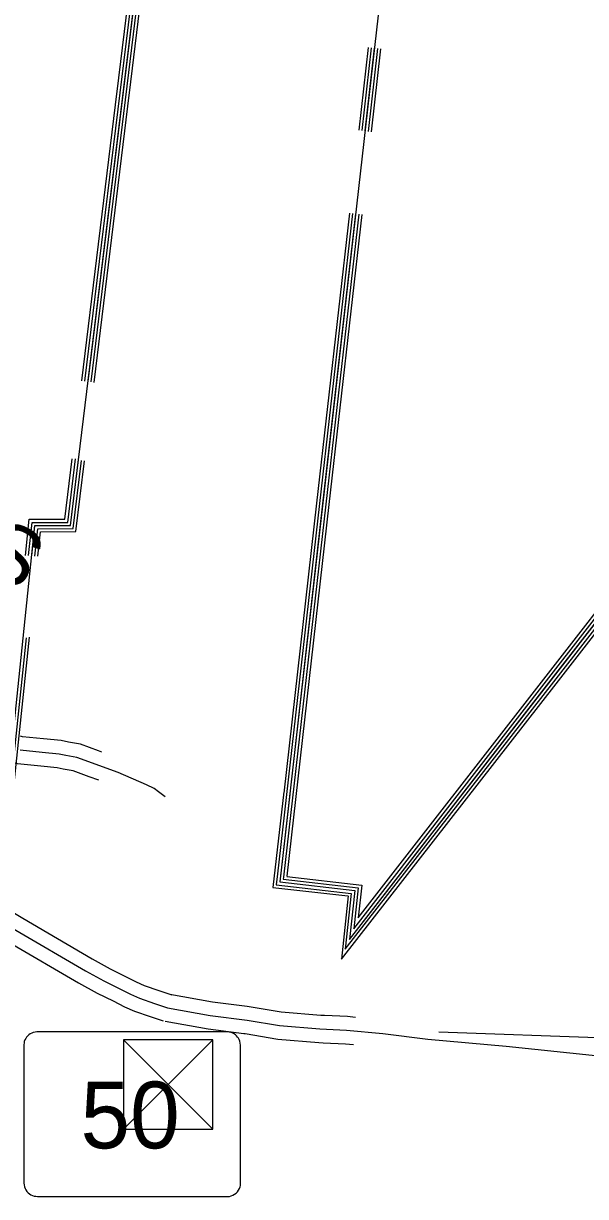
# Model space of a CAD drawing. Extents: x 1551132 to 1791609, y 378168 to 563823.
# Drawn here: x 1707137 to 1710694, y 425128 to 432556 of the extents above; entities that cross this region are included whole.
import ezdxf

# ---------------------------------------------------------------- set-up
doc = ezdxf.new("R2010")
doc.units = 0
for name, color, linetype in [('DESIGN - ROW - Right-of-Way and Easement Labels', 7, 'Continuous'), ('DESIGN - ROW - Slope Lines', 7, 'Continuous'), ('DESIGN - TRAFFIC CONTROL PERMANENT - Pavement Marking', 7, 'Continuous'), ('DESIGN - TRAFFIC CONTROL PERMANENT - Signalization Text', 7, 'Continuous'), ('SURVEY - CENTERLINE - Preliminary Text', 7, 'Continuous'), ('SURVEY - DRAINAGE - Natural Features', 7, 'Continuous'), ('SURVEY - TRANSPORTATION - Roads', 7, 'Continuous')]:
    doc.layers.add(name, color=color, linetype=linetype)

msp = doc.modelspace()

# ---------------------------------------------------------------- linework, layer by layer
at = {"layer": 'DESIGN - ROW - Slope Lines'}
for p, q in [((1708400.336, 426170.485), (1707243.471, 426170.46)), ((1707138.263, 426069.256), (1707138.281, 425237.47)), ((1708511.149, 425238.867), (1708511.131, 426058.819)), ((1707244.677, 425128.138), (1708401.284, 425128.163))]:
    msp.add_line(p, q, dxfattribs=at)
for centre, radius, start, end in [((1707227.133, 426081.617), 89.766, 108.3711778, 161.4494944), ((1707234.096, 426010.376), 160.357, 86.6485472, 102.7002611), ((1708409.474, 425972.446), 198.249, 77.6972306, 92.6427194), ((1708421.603, 426080.979), 90.332, 20.2626, 70.5274556), ((1707351.068, 426070.436), 212.779, 169.23615, 180.3208194), ((1708257.592, 426063.152), 253.555, 359.0166833, 11.1674806), ((1707412.374, 425236.761), 274.065, 179.8527528, 189.8963917), ((1707564.059, 425243.608), 947.081, 357.7373444, 359.7127889), ((1707228.903, 425218.727), 91.27, 198.5723833, 254.4317944), ((1708422.733, 425216.555), 89.389, 280.9255361, 342.7445639), ((1708441.784, 425207.722), 68.632, 345.0701222, 358.7436333), ((1707248.501, 425490.49), 362.376, 263.0109222, 269.3986306), ((1708411.738, 425662.895), 534.837, 268.8795472, 272.9943028)]:
    msp.add_arc(centre, radius, start, end, dxfattribs=at)
at = {"layer": 'DESIGN - TRAFFIC CONTROL PERMANENT - Pavement Marking'}
for p, q in [((1708335.776, 426121.152), (1707770.075, 426121.138)), ((1708052.932, 425838.294), (1707770.075, 426121.138)), ((1707770.075, 426121.138), (1707770.089, 425555.437)), ((1708052.932, 425838.294), (1708335.776, 426121.152)), ((1708335.79, 425555.451), (1708335.776, 426121.152)), ((1707770.089, 425555.437), (1708052.932, 425838.294)), ((1708052.932, 425838.294), (1708335.79, 425555.451)), ((1707770.089, 425555.437), (1708335.79, 425555.451))]:
    msp.add_line(p, q, dxfattribs=at)
at = {"layer": 'DESIGN - TRAFFIC CONTROL PERMANENT - Signalization Text'}
msp.add_line((1710826.184, 426131.045), (1709765.601, 426168.954), dxfattribs=at)
at = {"layer": 'SURVEY - CENTERLINE - Preliminary Text'}
for points in [[(1706689.707, 427155.045), (1707133.304, 426889.588), (1707572.186, 426633.332), (1707685.45, 426570.347), (1707782.597, 426521.762), (1707850.521, 426486.87), (1707901.495, 426464.777), (1707993.792, 426433.302), (1708075.115, 426406.118)], [(1706645.183, 427080.635), (1707089.18, 426814.936), (1707529.245, 426557.988), (1707644.967, 426493.636), (1707743.39, 426444.41), (1707813.43, 426408.434), (1707870.212, 426383.825), (1707966.051, 426351.141), (1708047.624, 426323.874)], [(1706600.142, 427005.366), (1707044.548, 426739.426), (1707485.813, 426481.769), (1707604.018, 426416.043), (1707703.732, 426366.166), (1707775.914, 426329.09), (1707838.563, 426301.94), (1707937.994, 426268.031), (1708019.817, 426240.68)], [(1708063.707, 426410.159), (1708332.568, 426361.592), (1708552.921, 426333.774)], [(1708048.116, 426323.84), (1708319.268, 426274.856), (1708553.238, 426245.322), (1708756.774, 426210.796), (1709012.46, 426189.671), (1709180.331, 426181.621), (1709410.026, 426160.803), (1709695.536, 426125.286), (1710190.866, 426079.21), (1710776.002, 426018.025), (1711343.164, 425959.057), (1711848.543, 425916.865), (1712136.095, 425885.331), (1712279.875, 425869.564), (1712359.698, 425856.572), (1712411.514, 425841.93), (1712438.763, 425833.68), (1712487.17, 425814.971)], [(1708552.879, 426333.783), (1708566.054, 426332.116), (1708767.741, 426297.907), (1709018.177, 426277.215), (1709042.218, 426276.065)], [(1709042.201, 426276.065), (1709186.389, 426269.148), (1709238.763, 426264.398)], [(1708032.7, 426238.505), (1708306.118, 426189.112), (1708531.08, 426160.711)], [(1708531.088, 426160.711), (1708540.563, 426159.511), (1708745.933, 426124.677), (1709006.81, 426103.127), (1709033.868, 426101.827)], [(1709033.851, 426101.827), (1709174.34, 426095.093), (1709224.313, 426090.56)]]:
    msp.add_lwpolyline(points, dxfattribs=at)
at = {"layer": 'SURVEY - DRAINAGE - Natural Features'}
for points in [[(1707729.051, 432125.576), (1707912.389, 433630.449)], [(1706251.033, 425895.095), (1706290.29, 426025.382), (1706314.398, 426110.784), (1706268.483, 426269.955), (1706539.46, 426249.146), (1706671.282, 427285.932), (1706990.5, 427277.907), (1707208.862, 429376.628), (1707434.457, 429376.962), (1707947.338, 433586.489)], [(1706251.033, 425895.095), (1706290.29, 426025.382), (1706314.398, 426110.784), (1706268.483, 426269.955), (1706539.46, 426249.146), (1706671.282, 427285.932), (1706990.5, 427277.907), (1707208.862, 429376.628), (1707434.457, 429376.962), (1707947.338, 433586.489)], [(1707768.909, 432121.976), (1707947.297, 433586.156)], [(1708122.018, 433566.014), (1709471.694, 433410.394), (1708759.008, 427119.978), (1709233.272, 427065.319), (1709199.006, 426755.677), (1713064.784, 431727.443)], [(1708122.018, 433566.014), (1709471.694, 433410.394), (1708759.008, 427119.978), (1709233.272, 427065.319), (1709199.006, 426755.677), (1713064.784, 431727.443)], [(1707807.499, 432116.226), (1707981.321, 433542.98)], [(1707525.605, 430290.394), (1707813.208, 432650.931)], [(1707565.304, 430285.561), (1707852.673, 432644.131)], [(1709318.414, 432403.875), (1709258.973, 431879.22)], [(1709337.289, 432401.734), (1709277.848, 431877.078)], [(1709357.163, 432399.484), (1709297.723, 431874.828)], [(1709377.038, 432397.234), (1709317.597, 431872.578)], [(1709396.904, 432394.984), (1709337.463, 431870.328)], [(1707505.747, 430292.819), (1707729.259, 432127.301)], [(1707545.455, 430287.978), (1707768.967, 432122.459)], [(1707584.17, 430283.261), (1707807.683, 432117.742)], [(1709199.525, 431354.565), (1708991.479, 429518.266)], [(1709218.399, 431352.423), (1709010.353, 429516.125)], [(1709238.274, 431350.173), (1709030.228, 429513.875)], [(1709258.148, 431347.923), (1709050.102, 429511.625)], [(1709278.014, 431345.673), (1709069.969, 429509.374)], [(1710445.377, 428423.788), (1711579.735, 429882.685)], [(1710461.16, 428411.513), (1711595.518, 429870.41)], [(1710476.952, 428399.238), (1711611.309, 429858.135)], [(1710492.743, 428386.962), (1711627.1, 429845.859)], [(1707148.813, 429185.973), (1707172.805, 429416.58), (1707399.033, 429416.913), (1707445.49, 429798.19)], [(1707168.913, 429185.907), (1707190.829, 429396.604), (1707416.741, 429396.937), (1707465.715, 429798.848)], [(1707188.804, 429183.832), (1707208.862, 429376.628), (1707434.457, 429376.962), (1707485.264, 429793.981)], [(1707208.804, 429182.815), (1707226.895, 429356.653), (1707452.173, 429356.986), (1707504.822, 429789.148)], [(1707227.803, 429181.807), (1707244.02, 429337.677), (1707468.998, 429338.011), (1707523.647, 429786.556)], [(1710507.743, 428375.295), (1711642.1, 429834.192)], [(1709010.353, 429516.125), (1708742.625, 427153.029)], [(1709050.102, 429511.625), (1708782.616, 427150.637)], [(1708991.479, 429518.266), (1708783.433, 427681.96)], [(1709069.969, 429509.374), (1708803.457, 427157.021)], [(1709030.228, 429513.875), (1708822.182, 427677.568)], [(1707008.474, 427257.464), (1707155.08, 428666.485)], [(1707025.557, 427238.006), (1707174.471, 428669.235)], [(1709190.873, 427032.426), (1709148.899, 426630.124), (1710507.743, 428375.295)], [(1709209.947, 427046.002), (1709173.065, 426694.292), (1710492.743, 428386.962)], [(1709199.039, 426755.711), (1710476.952, 428399.238)], [(1709226.672, 426823.837), (1710461.16, 428411.513)], [(1709254.355, 426892.014), (1710445.377, 428423.788)], [(1708784.516, 427691.268), (1708715.876, 427085.694), (1709190.24, 427031.018)], [(1708822.124, 427676.743), (1708759.008, 427119.978), (1709233.272, 427065.319), (1709199.039, 426755.711)], [(1708742.867, 427155.163), (1708736.884, 427102.395), (1709211.206, 427047.727)], [(1708782.616, 427150.662), (1708781.133, 427137.562), (1709255.338, 427082.911), (1709226.672, 426823.837)], [(1708803.249, 427155.146), (1709277.404, 427100.495), (1709254.355, 426892.014)]]:
    msp.add_lwpolyline(points, dxfattribs=at)
at = {"layer": 'SURVEY - TRANSPORTATION - Roads'}
for points in [[(1707611.752, 427949.866), (1707497.238, 427991.609), (1707421.056, 428005.593), (1707375.883, 428014.743), (1707263.694, 428026.443), (1707131.647, 428039.302), (1707117.189, 428043.468)], [(1708033.117, 427659.1), (1707991.493, 427689.593), (1707963.76, 427711.919), (1707916.061, 427734.477), (1707735.099, 427812.596), (1707474.405, 427907.632), (1707404.615, 427920.44), (1707362.749, 427928.924), (1707254.994, 427940.158), (1707115.289, 427953.766)], [(1707632.893, 427942.158), (1707611.735, 427949.875)], [(1707552.012, 427785.979), (1707451.306, 427822.688), (1707387.991, 427834.305), (1707349.458, 427842.113), (1707246.194, 427852.88), (1707098.747, 427867.247), (1707068.848, 427875.864)], [(1707613.027, 427763.736), (1707551.995, 427785.987)]]:
    msp.add_lwpolyline(points, dxfattribs=at)

# ---------------------------------------------------------------- texts
at = {"layer": 'DESIGN - ROW - Right-of-Way and Easement Labels'}
msp.add_text('REEVES', height=369.9952, rotation=332.131775, dxfattribs=at).set_placement((1705358.631, 429892.175))
at = {"layer": 'DESIGN - ROW - Slope Lines'}
msp.add_text('50', height=422.4055, rotation=0.0012583, dxfattribs=at).set_placement((1707497.549, 425433.239))

doc.saveas('drawing.dxf')
